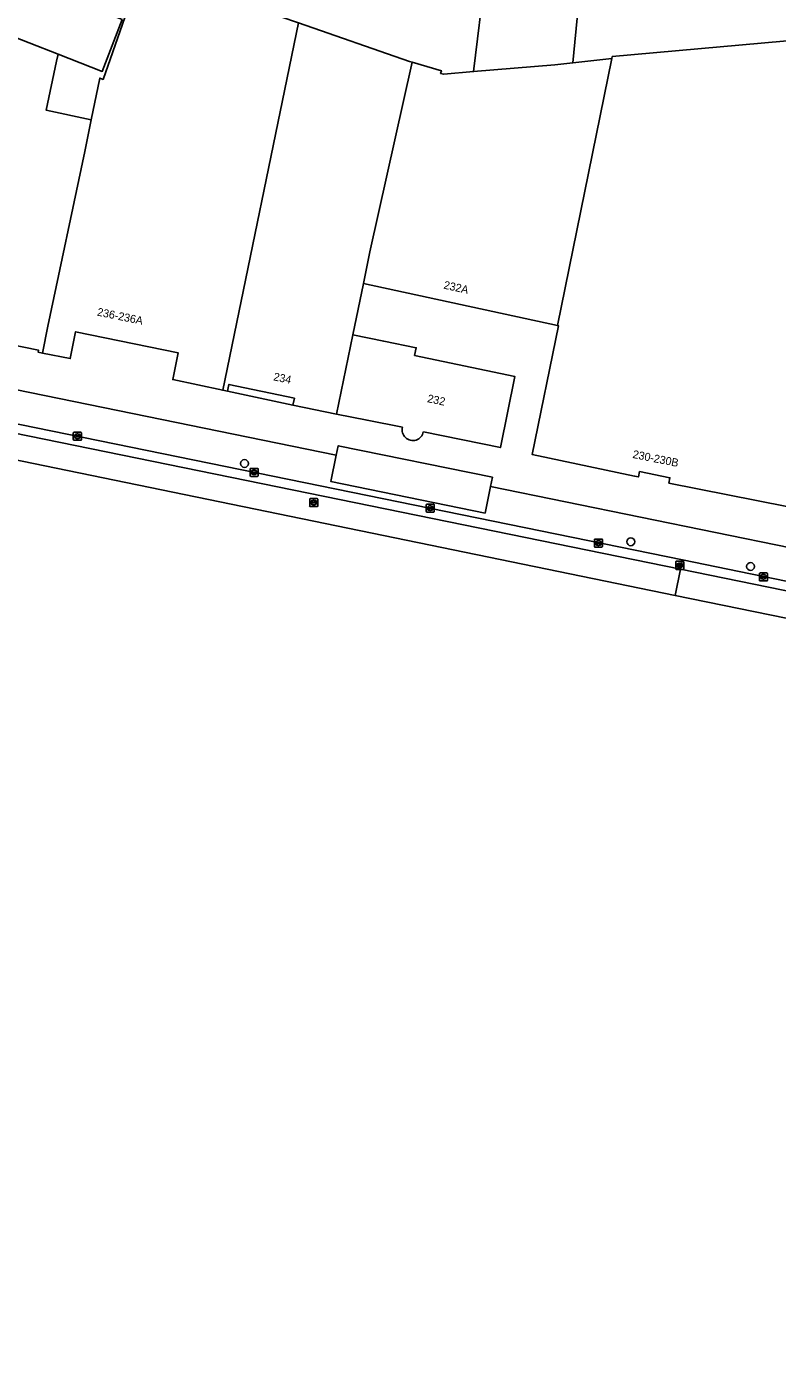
# Model space of a CAD drawing. Extents: x 158086 to 159499, y 382904 to 383981.
# Drawn here: x 158597.7 to 158691.5, y 382922.2 to 383089.9 of the extents above; entities that cross this region are included whole.
import ezdxf

# ---------------------------------------------------------------- set-up
doc = ezdxf.new("R2010")
doc.units = 0
for name, color, linetype in [('IMGEO_Boom', 7, 'Continuous'), ('IMGEO_Erf', 7, 'Continuous'), ('IMGEO_Kolk', 7, 'Continuous'), ('IMGEO_Pand', 7, 'Continuous'), ('IMGEO_Pand_nummerreeks', 7, 'Continuous'), ('IMGEO_Pand_overbouw', 7, 'Continuous'), ('IMGEO_Parkeervlak_open', 7, 'Continuous'), ('IMGEO_Rijbaan_lokaal_gesloten', 7, 'Continuous'), ('IMGEO_Rioolput', 7, 'Continuous'), ('IMGEO_Voetpad_open', 7, 'Continuous')]:
    doc.layers.add(name, color=color, linetype=linetype)

msp = doc.modelspace()

# ---------------------------------------------------------------- linework, layer by layer
at = {"layer": 'IMGEO_Boom'}
for centre in [(158624.94, 383035.28), (158673.23, 383025.5), (158688.2, 383022.41)]:
    msp.add_circle(centre, 0.489, dxfattribs=at)
at = {"layer": 'IMGEO_Erf'}
for points in [[(158609.63, 383090.77), (158607.15, 383084.29), (158601.64, 383086.43), (158601.45, 383085.56), (158600.13, 383079.46), (158605.79, 383078.24), (158606.84, 383083.46), (158607.27, 383083.29), (158612.11, 383097.16)], [(158631.7, 383090.35), (158645.56, 383085.53), (158645.89, 383085.43), (158649.56, 383084.37), (158649.44, 383084.04), (158649.85, 383083.94), (158653.57, 383084.26), (158655.02, 383096.22)], [(158666.66, 383092.23), (158666, 383085.37), (158670.85, 383085.89), (158670.9, 383086.13), (158697.9, 383088.56), (158698.06, 383086.83), (158704.01, 383087.37), (158704.39, 383083.22), (158706.48, 383083.43), (158705.92, 383088.96), (158705.83, 383089.81), (158705.42, 383093.85)], [(158530.65, 383057.96), (158636.41, 383036.34), (158636.65, 383037.5), (158655.93, 383033.56), (158655.69, 383032.4), (158693.18, 383024.73), (158694.1, 383029.62), (158692.75, 383029.89), (158678, 383032.84), (158678.12, 383033.51), (158674.32, 383034.28), (158674.18, 383033.61), (158673.71, 383033.71), (158660.91, 383036.39), (158664.21, 383052.47), (158664.05, 383052.51), (158639.8, 383057.78), (158638.47, 383051.36), (158642.34, 383050.57), (158646.41, 383049.74), (158646.21, 383048.79), (158658.74, 383046.15), (158656.94, 383037.28), (158647.3, 383039.24)], [(158644.7, 383039.83), (158640.27, 383040.68), (158636.42, 383041.45), (158630.99, 383042.59), (158631.17, 383043.43), (158623, 383045.16), (158622.82, 383044.31), (158622.22, 383044.44), (158615.96, 383045.76), (158616.64, 383049.13), (158603.83, 383051.74), (158603.15, 383048.39), (158599.7, 383049.09), (158599.14, 383049.21), (158599.19, 383049.44), (158595.72, 383050.15)]]:
    msp.add_lwpolyline(points, dxfattribs=at)
msp.add_arc((158645.98, 383039.48), 1.33, 164.6746, 349.7264, dxfattribs=at)
at = {"layer": 'IMGEO_Kolk'}
for p, q in [((158603.54, 383038.27), (158603.54, 383039.12)), ((158603.62, 383039.19), (158604.47, 383039.19)), ((158604.03, 383038.97), (158604.06, 383038.97)), ((158604.55, 383039.12), (158604.55, 383038.27)), ((158604.47, 383038.19), (158603.62, 383038.19)), ((158603.8, 383038.69), (158603.8, 383038.7)), ((158604.24, 383038.65), (158603.84, 383038.65)), ((158603.85, 383038.74), (158604.24, 383038.74)), ((158604.05, 383038.41), (158604.03, 383038.41)), ((158604.29, 383038.7), (158604.29, 383038.69)), ((158625.63, 383033.74), (158625.63, 383034.59)), ((158625.71, 383034.67), (158626.56, 383034.67)), ((158625.89, 383034.16), (158625.89, 383034.17)), ((158625.93, 383034.21), (158626.33, 383034.21)), ((158626.33, 383034.12), (158625.93, 383034.12)), ((158626.12, 383034.45), (158626.14, 383034.45)), ((158626.14, 383033.89), (158626.12, 383033.89)), ((158626.37, 383034.17), (158626.37, 383034.16)), ((158626.63, 383034.59), (158626.63, 383033.74)), ((158626.56, 383033.67), (158625.71, 383033.67)), ((158647.66, 383029.27), (158647.66, 383030.13)), ((158647.74, 383030.2), (158648.59, 383030.2)), ((158648.59, 383029.2), (158647.74, 383029.2)), ((158647.92, 383029.69), (158647.92, 383029.71)), ((158647.96, 383029.74), (158648.36, 383029.74)), ((158648.36, 383029.66), (158647.96, 383029.66)), ((158648.15, 383029.98), (158648.18, 383029.98)), ((158648.17, 383029.42), (158648.15, 383029.42)), ((158648.41, 383029.71), (158648.41, 383029.69)), ((158648.66, 383030.13), (158648.66, 383029.27)), ((158668.69, 383024.91), (158668.69, 383025.76)), ((158668.76, 383025.83), (158669.61, 383025.83)), ((158669.17, 383025.61), (158669.2, 383025.61)), ((158669.69, 383025.76), (158669.69, 383024.91)), ((158669.61, 383024.83), (158668.76, 383024.83)), ((158668.94, 383025.33), (158668.94, 383025.34)), ((158669.38, 383025.29), (158668.98, 383025.29)), ((158668.99, 383025.38), (158669.39, 383025.38)), ((158669.2, 383025.05), (158669.17, 383025.05)), ((158669.43, 383025.34), (158669.43, 383025.33)), ((158689.3, 383020.69), (158689.3, 383021.54)), ((158689.38, 383021.62), (158690.23, 383021.62)), ((158690.23, 383020.62), (158689.38, 383020.62)), ((158689.56, 383021.11), (158689.56, 383021.12)), ((158689.6, 383021.16), (158690, 383021.16)), ((158690, 383021.07), (158689.6, 383021.07)), ((158689.79, 383021.4), (158689.82, 383021.4)), ((158689.81, 383020.84), (158689.79, 383020.84)), ((158690.05, 383021.12), (158690.05, 383021.11)), ((158690.3, 383021.54), (158690.3, 383020.69))]:
    msp.add_line(p, q, dxfattribs=at)
for points in [[(158603.54, 383038.27), (158603.54, 383039.12)], [(158603.62, 383039.19), (158604.47, 383039.19)], [(158604.55, 383039.12), (158604.55, 383038.27)], [(158604.47, 383038.19), (158603.62, 383038.19)], [(158625.63, 383033.74), (158625.63, 383034.59)], [(158625.71, 383034.67), (158626.56, 383034.67)], [(158626.63, 383034.59), (158626.63, 383033.74)], [(158626.56, 383033.67), (158625.71, 383033.67)], [(158647.66, 383029.27), (158647.66, 383030.13)], [(158647.74, 383030.2), (158648.59, 383030.2)], [(158648.59, 383029.2), (158647.74, 383029.2)], [(158648.66, 383030.13), (158648.66, 383029.27)], [(158668.69, 383024.91), (158668.69, 383025.76)], [(158668.76, 383025.83), (158669.61, 383025.83)], [(158669.69, 383025.76), (158669.69, 383024.91)], [(158669.61, 383024.83), (158668.76, 383024.83)], [(158689.3, 383020.69), (158689.3, 383021.54)], [(158689.38, 383021.62), (158690.23, 383021.62)], [(158690.23, 383020.62), (158689.38, 383020.62)], [(158690.3, 383021.54), (158690.3, 383020.69)]]:
    msp.add_lwpolyline(points, dxfattribs=at)
for centre, radius, start, end in [((158603.62, 383039.12), 0.0765, 91.552, 178.448), ((158603.62, 383039.12), 0.0765, 91.552, 178.448), ((158604.47, 383039.12), 0.0765, 1.552, 88.448), ((158604.47, 383039.12), 0.0765, 1.552, 88.448), ((158603.62, 383038.27), 0.0765, 181.552, 268.448), ((158603.62, 383038.27), 0.0765, 181.552, 268.448), ((158603.84, 383038.7), 0.0403, 85.8775, 175.7526), ((158603.84, 383038.69), 0.0366, 178.938, 274.7102), ((158604.25, 383038.7), 0.0386, 1.7309, 96.639), ((158604.24, 383038.69), 0.043, 264.8664, 352.4533), ((158604.47, 383038.27), 0.0765, 271.552, 358.448), ((158604.47, 383038.27), 0.0765, 271.552, 358.448), ((158625.71, 383034.59), 0.0765, 91.552, 178.448), ((158625.71, 383034.59), 0.0765, 91.552, 178.448), ((158625.93, 383034.17), 0.0403, 85.8775, 175.7526), ((158625.93, 383034.16), 0.0366, 178.938, 274.7102), ((158626.34, 383034.17), 0.0386, 1.7309, 96.639), ((158626.33, 383034.17), 0.043, 264.8664, 352.4533), ((158626.56, 383034.59), 0.0765, 1.552, 88.448), ((158626.56, 383034.59), 0.0765, 1.552, 88.448), ((158625.71, 383033.74), 0.0765, 181.552, 268.448), ((158625.71, 383033.74), 0.0765, 181.552, 268.448), ((158626.56, 383033.74), 0.0765, 271.552, 358.448), ((158626.56, 383033.74), 0.0765, 271.552, 358.448), ((158647.74, 383030.12), 0.0765, 91.552, 178.448), ((158647.74, 383030.12), 0.0765, 91.552, 178.448), ((158647.74, 383029.28), 0.0765, 181.552, 268.448), ((158647.74, 383029.28), 0.0765, 181.552, 268.448), ((158647.96, 383029.7), 0.0403, 85.8775, 175.7526), ((158647.96, 383029.69), 0.0366, 178.938, 274.7102), ((158648.37, 383029.7), 0.0386, 1.7309, 96.639), ((158648.36, 383029.7), 0.043, 264.8664, 352.4533), ((158648.59, 383030.12), 0.0765, 1.552, 88.448), ((158648.59, 383030.12), 0.0765, 1.552, 88.448), ((158648.59, 383029.28), 0.0765, 271.552, 358.448), ((158648.59, 383029.28), 0.0765, 271.552, 358.448), ((158668.76, 383025.76), 0.0765, 91.552, 178.448), ((158668.76, 383025.76), 0.0765, 91.552, 178.448), ((158669.61, 383025.76), 0.0765, 1.552, 88.448), ((158669.61, 383025.76), 0.0765, 1.552, 88.448), ((158668.76, 383024.91), 0.0765, 181.552, 268.448), ((158668.76, 383024.91), 0.0765, 181.552, 268.448), ((158668.99, 383025.34), 0.0403, 85.8775, 175.7526), ((158668.98, 383025.33), 0.0366, 178.938, 274.7102), ((158669.39, 383025.33), 0.043, 264.8664, 352.4533), ((158669.39, 383025.34), 0.0386, 1.7309, 96.639), ((158669.61, 383024.91), 0.0765, 271.552, 358.448), ((158669.61, 383024.91), 0.0765, 271.552, 358.448), ((158689.38, 383021.54), 0.0765, 91.552, 178.448), ((158689.38, 383021.54), 0.0765, 91.552, 178.448), ((158689.38, 383020.69), 0.0765, 181.552, 268.448), ((158689.38, 383020.69), 0.0765, 181.552, 268.448), ((158689.6, 383021.12), 0.0403, 85.8775, 175.7526), ((158689.6, 383021.11), 0.0366, 178.938, 274.7102), ((158690.01, 383021.12), 0.0386, 1.7309, 96.639), ((158690, 383021.12), 0.043, 264.8664, 352.4533), ((158690.23, 383021.54), 0.0765, 1.552, 88.448), ((158690.23, 383021.54), 0.0765, 1.552, 88.448), ((158690.23, 383020.69), 0.0765, 271.552, 358.448), ((158690.23, 383020.69), 0.0765, 271.552, 358.448)]:
    msp.add_arc(centre, radius, start, end, dxfattribs=at)
for centre, major_axis, ratio, start_param, end_param in [((158604.03, 383038.69), (-0.387, 0.002), 0.722429, 4.712389, 7.853982), ((158604.06, 383038.69), (-0.39, 0.002), 0.717154, 1.570796, 4.712389), ((158626.12, 383034.17), (-0.387, 0.002), 0.722429, 4.712389, 7.853982), ((158626.14, 383034.17), (-0.39, 0.002), 0.717154, 1.570796, 4.712389), ((158648.15, 383029.7), (-0.387, 0.002), 0.722429, 4.712389, 7.853982), ((158648.17, 383029.7), (-0.39, 0.002), 0.717154, 1.570796, 4.712389), ((158669.17, 383025.33), (-0.387, 0.002), 0.722429, 4.712389, 7.853982), ((158669.2, 383025.33), (-0.39, 0.002), 0.717154, 1.570796, 4.712389), ((158689.79, 383021.12), (-0.387, 0.002), 0.722429, 4.712389, 7.853982), ((158689.81, 383021.12), (-0.39, 0.002), 0.717154, 1.570796, 4.712389)]:
    msp.add_ellipse(centre, major_axis=major_axis, ratio=ratio, start_param=start_param, end_param=end_param, dxfattribs=at)
at = {"layer": 'IMGEO_Pand'}
for points in [[(158594.34, 383089.27), (158601.64, 383086.43), (158607.15, 383084.29), (158609.63, 383090.77), (158599.66, 383094.83), (158597, 383095.92)], [(158595.72, 383050.15), (158599.19, 383049.44), (158599.14, 383049.21), (158599.7, 383049.09), (158600.37, 383052.45), (158604.99, 383074.28), (158605.79, 383078.24), (158600.13, 383079.46), (158601.45, 383085.56), (158601.64, 383086.43), (158594.34, 383089.27)], [(158658.74, 383046.15), (158646.21, 383048.79), (158646.41, 383049.74), (158642.34, 383050.57), (158638.47, 383051.36), (158636.42, 383041.45), (158640.27, 383040.68), (158644.7, 383039.83)], [(158647.3, 383039.24), (158656.94, 383037.28), (158658.74, 383046.15)]]:
    msp.add_lwpolyline(points, dxfattribs=at)
for points in [[(158631.7, 383090.35), (158629.5, 383091.11), (158619.96, 383094.43), (158612.11, 383097.16), (158607.27, 383083.29), (158606.84, 383083.46), (158605.79, 383078.24), (158604.99, 383074.28), (158600.37, 383052.45), (158599.7, 383049.09), (158603.15, 383048.39), (158603.83, 383051.74), (158616.64, 383049.13), (158615.96, 383045.76), (158622.22, 383044.44)], [(158666.66, 383092.23), (158663.16, 383092), (158663.57, 383095.18), (158655.02, 383096.22), (158653.57, 383084.26), (158663.72, 383085.12), (158666, 383085.37)], [(158645.89, 383085.43), (158645.56, 383085.53), (158631.7, 383090.35), (158622.22, 383044.44), (158622.82, 383044.31), (158623, 383045.16), (158631.17, 383043.43), (158630.99, 383042.59), (158636.42, 383041.45), (158638.47, 383051.36), (158639.8, 383057.78), (158640.6, 383061.73)], [(158702.2, 383071.18), (158699.39, 383071.79), (158698.85, 383076.5), (158702.51, 383076.91), (158702.49, 383077.15), (158701.99, 383083), (158698.39, 383082.67), (158698.02, 383086.83), (158698.06, 383086.83), (158697.9, 383088.56), (158670.9, 383086.13), (158670.85, 383085.89), (158664.05, 383052.51), (158664.21, 383052.47), (158660.91, 383036.39), (158673.71, 383033.71), (158674.18, 383033.61), (158674.32, 383034.28), (158678.12, 383033.51), (158678, 383032.84), (158692.75, 383029.89), (158694.91, 383040.42), (158695.84, 383040.21)], [(158670.85, 383085.89), (158666, 383085.37), (158663.72, 383085.12), (158653.57, 383084.26), (158649.85, 383083.94), (158649.44, 383084.04), (158649.56, 383084.37), (158645.89, 383085.43), (158640.6, 383061.73), (158639.8, 383057.78), (158664.05, 383052.51)]]:
    msp.add_lwpolyline(points, close=True, dxfattribs=at)
msp.add_arc((158645.98, 383039.48), 1.33, 164.6746, 349.7264, dxfattribs=at)
at = {"layer": 'IMGEO_Pand_overbouw'}
msp.add_lwpolyline([(158622.82, 383044.31), (158630.99, 383042.59), (158631.17, 383043.43), (158623, 383045.16)], close=True, dxfattribs=at)
at = {"layer": 'IMGEO_Parkeervlak_open'}
msp.add_lwpolyline([(158636.41, 383036.34), (158635.74, 383033.03), (158655.01, 383029.09), (158655.69, 383032.4), (158655.93, 383033.56), (158636.65, 383037.5)], close=True, dxfattribs=at)
at = {"layer": 'IMGEO_Rijbaan_lokaal_gesloten'}
for points in [[(158529.87, 383053.84), (158475.26, 383065), (158450.8, 383070), (158430.76, 383074.2), (158409.76, 383078.87), (158398.8, 383081.36), (158378.84, 383086.04), (158349.97, 383093.09), (158331.07, 383097.86), (158314.15, 383102.24), (158309.73, 383103.47), (158294.41, 383107.71), (158294.05, 383106.59), (158313.84, 383101.08), (158330.77, 383096.7), (158349.68, 383091.93), (158368.61, 383087.26), (158387.58, 383082.73), (158409.5, 383077.7), (158430.51, 383073.03), (158450.55, 383068.82), (158679.45, 383022.06), (158679.69, 383023.23)], [(158678.79, 383018.8), (158679.45, 383022.06), (158450.55, 383068.82), (158430.51, 383073.03), (158409.5, 383077.7), (158387.58, 383082.73), (158368.61, 383087.26), (158349.68, 383091.93), (158330.77, 383096.7), (158313.84, 383101.08), (158294.05, 383106.59), (158288.73, 383102.8), (158500.68, 383055.41)], [(158679.69, 383023.23), (158679.45, 383022.06), (158697.78, 383018.31), (158715.26, 383014.84), (158734.23, 383010.85), (158803.23, 382996.83), (158803.46, 382998.01), (158797.3, 382999.25), (158783.41, 383002.06), (158737.01, 383011.5), (158734.47, 383012.03), (158714.12, 383016.31), (158712.11, 383016.72), (158698.34, 383019.42), (158698.02, 383019.49), (158696.9, 383019.72)], [(159136.51, 382922.21), (159138.47, 382926.14), (159138.72, 382926.62), (159136.84, 382927.42), (159134.28, 382928.3), (159031.68, 382949.92), (159015.03, 382953.51), (158803.23, 382996.83), (158734.23, 383010.85), (158715.26, 383014.84), (158697.78, 383018.31), (158679.45, 383022.06), (158678.79, 383018.8), (158704.7, 383013.48), (159041.05, 382944.34), (159049.49, 382942.39), (159115.48, 382927.09), (159115.48, 382927.09), (159130.49, 382923.94), (159134.52, 382922.87), (159135.21, 382922.52)]]:
    msp.add_lwpolyline(points, close=True, dxfattribs=at)
at = {"layer": 'IMGEO_Rioolput'}
for p, q in [((158633.09, 383029.98), (158633.09, 383030.83)), ((158633.16, 383030.9), (158634.02, 383030.9)), ((158633.58, 383030.68), (158633.6, 383030.68)), ((158634.09, 383030.83), (158634.09, 383029.98)), ((158634.02, 383029.9), (158633.16, 383029.9)), ((158633.35, 383030.4), (158633.35, 383030.41)), ((158633.39, 383030.45), (158633.79, 383030.45)), ((158633.78, 383030.36), (158633.39, 383030.36)), ((158633.6, 383030.12), (158633.57, 383030.12)), ((158633.83, 383030.41), (158633.83, 383030.4)), ((158678.85, 383022.13), (158678.85, 383022.98)), ((158678.92, 383023.06), (158679.77, 383023.06)), ((158679.1, 383022.55), (158679.1, 383022.56)), ((158679.54, 383022.51), (158679.14, 383022.51)), ((158679.15, 383022.6), (158679.54, 383022.6)), ((158679.33, 383022.83), (158679.36, 383022.83)), ((158679.36, 383022.28), (158679.33, 383022.28)), ((158679.59, 383022.56), (158679.59, 383022.55)), ((158679.85, 383022.98), (158679.85, 383022.13)), ((158679.77, 383022.05), (158678.92, 383022.05))]:
    msp.add_line(p, q, dxfattribs=at)
for points in [[(158633.09, 383029.98), (158633.09, 383030.83)], [(158633.16, 383030.9), (158634.02, 383030.9)], [(158634.09, 383030.83), (158634.09, 383029.98)], [(158634.02, 383029.9), (158633.16, 383029.9)], [(158678.85, 383022.13), (158678.85, 383022.98)], [(158678.92, 383023.06), (158679.77, 383023.06)], [(158679.85, 383022.98), (158679.85, 383022.13)], [(158679.77, 383022.05), (158678.92, 383022.05)]]:
    msp.add_lwpolyline(points, dxfattribs=at)
for centre, radius, start, end in [((158633.16, 383030.83), 0.0765, 91.552, 178.448), ((158633.16, 383030.83), 0.0765, 91.552, 178.448), ((158634.01, 383030.83), 0.0765, 1.552, 88.448), ((158634.01, 383030.83), 0.0765, 1.552, 88.448), ((158633.16, 383029.98), 0.0765, 181.552, 268.448), ((158633.16, 383029.98), 0.0765, 181.552, 268.448), ((158633.39, 383030.41), 0.0403, 85.8775, 175.7526), ((158633.38, 383030.4), 0.0366, 178.938, 274.7102), ((158633.79, 383030.4), 0.043, 264.8664, 352.4533), ((158633.79, 383030.41), 0.0386, 1.7309, 96.639), ((158634.01, 383029.98), 0.0765, 271.552, 358.448), ((158634.01, 383029.98), 0.0765, 271.552, 358.448), ((158678.92, 383022.98), 0.0765, 91.552, 178.448), ((158678.92, 383022.98), 0.0765, 91.552, 178.448), ((158678.92, 383022.13), 0.0765, 181.552, 268.448), ((158678.92, 383022.13), 0.0765, 181.552, 268.448), ((158679.14, 383022.56), 0.0403, 85.8775, 175.7526), ((158679.14, 383022.55), 0.0366, 178.938, 274.7102), ((158679.55, 383022.56), 0.0386, 1.7309, 96.639), ((158679.55, 383022.55), 0.043, 264.8664, 352.4533), ((158679.77, 383022.98), 0.0765, 1.552, 88.448), ((158679.77, 383022.98), 0.0765, 1.552, 88.448), ((158679.77, 383022.13), 0.0765, 271.552, 358.448), ((158679.77, 383022.13), 0.0765, 271.552, 358.448)]:
    msp.add_arc(centre, radius, start, end, dxfattribs=at)
for centre, major_axis, ratio, start_param, end_param in [((158633.58, 383030.4), (-0.387, 0.002), 0.722429, 4.712389, 7.853982), ((158633.6, 383030.4), (-0.39, 0.002), 0.717154, 1.570796, 4.712389), ((158679.33, 383022.55), (-0.387, 0.002), 0.722429, 4.712389, 7.853982), ((158679.36, 383022.55), (-0.39, 0.002), 0.717154, 1.570796, 4.712389)]:
    msp.add_ellipse(centre, major_axis=major_axis, ratio=ratio, start_param=start_param, end_param=end_param, dxfattribs=at)
at = {"layer": 'IMGEO_Voetpad_open'}
for points in [[(158530.65, 383057.96), (158529.87, 383053.84), (158679.69, 383023.23), (158696.9, 383019.72), (158698.02, 383019.49)], [(158704.64, 383024.77), (158701.23, 383023.63), (158696.3, 383024.63), (158693.18, 383024.73), (158655.69, 383032.4), (158655.01, 383029.09), (158635.74, 383033.03), (158636.41, 383036.34), (158530.65, 383057.96)]]:
    msp.add_lwpolyline(points, dxfattribs=at)

# ---------------------------------------------------------------- texts
at = {"layer": 'IMGEO_Pand_nummerreeks'}
for s, rotation, p in [('232A', 347.5496, (158649.77, 383057.15)), ('236-236A', 348.4835, (158606.45, 383053.78)), ('234', 348.0882, (158628.49, 383045.69)), ('232', 348.0424, (158647.73, 383042.96)), ('230-230B', 348.5981, (158673.4, 383035.99))]:
    msp.add_text(s, height=1, rotation=rotation, dxfattribs=at).set_placement(p)

doc.saveas('drawing.dxf')
